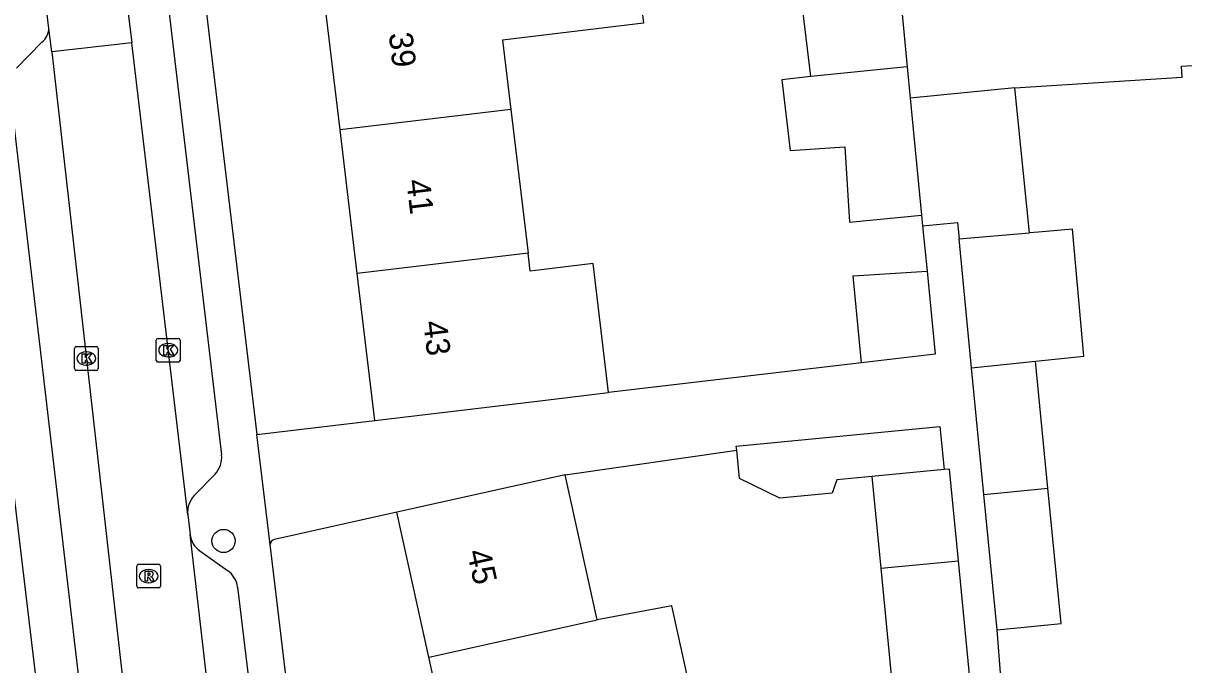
# Model space of a CAD drawing. Extents: x 159053 to 160041, y 380450 to 381422.
# Drawn here: x 159742.79 to 159791.78, y 381035 to 381062.08 of the extents above; entities that cross this region are included whole.
import ezdxf

# ---------------------------------------------------------------- set-up
doc = ezdxf.new("R2010")
doc.units = 0
for name, color, linetype in [('IMGEO_Boom', 7, 'Continuous'), ('IMGEO_Kolk', 7, 'Continuous'), ('IMGEO_Pand', 7, 'Continuous'), ('IMGEO_Pand_nummerreeks', 7, 'Continuous'), ('IMGEO_Rijbaan_lokaal_open', 7, 'Continuous'), ('IMGEO_Rioolput', 7, 'Continuous'), ('IMGEO_Voetpad_open', 7, 'Continuous')]:
    doc.layers.add(name, color=color, linetype=linetype)

msp = doc.modelspace()

# ---------------------------------------------------------------- linework, layer by layer
at = {"layer": 'IMGEO_Boom'}
msp.add_circle((159751.244, 381040.228), 0.489, dxfattribs=at)
at = {"layer": 'IMGEO_Kolk'}
for p, q in [((159745.026, 381048.43), (159745.878, 381048.43)), ((159748.405, 381047.851), (159748.405, 381048.703)), ((159748.48, 381048.777), (159749.332, 381048.777)), ((159748.893, 381048.557), (159748.918, 381048.557)), ((159749.406, 381048.703), (159749.406, 381047.851)), ((159744.951, 381047.504), (159744.951, 381048.356)), ((159745.439, 381048.21), (159745.464, 381048.21)), ((159745.952, 381048.356), (159745.952, 381047.504)), ((159748.916, 381047.997), (159748.891, 381047.997)), ((159745.462, 381047.65), (159745.437, 381047.65)), ((159749.332, 381047.777), (159748.48, 381047.777)), ((159745.878, 381047.43), (159745.026, 381047.43))]:
    msp.add_line(p, q, dxfattribs=at)
for points in [[(159745.026, 381048.43), (159745.878, 381048.43)], [(159748.405, 381047.851), (159748.405, 381048.703)], [(159748.48, 381048.777), (159749.332, 381048.777)], [(159748.726, 381048.477), (159748.849, 381048.477), (159748.849, 381048.326), (159748.979, 381048.477), (159749.143, 381048.477), (159748.997, 381048.326), (159749.15, 381048.077), (159748.998, 381048.077), (159748.913, 381048.241), (159748.849, 381048.174), (159748.849, 381048.077), (159748.726, 381048.077), (159748.726, 381048.477)], [(159749.406, 381048.703), (159749.406, 381047.851)], [(159744.951, 381047.504), (159744.951, 381048.356)], [(159745.272, 381048.13), (159745.395, 381048.13), (159745.395, 381047.979), (159745.525, 381048.13), (159745.689, 381048.13), (159745.543, 381047.979), (159745.696, 381047.73), (159745.544, 381047.73), (159745.459, 381047.894), (159745.395, 381047.827), (159745.395, 381047.73), (159745.272, 381047.73), (159745.272, 381048.13)], [(159745.952, 381048.356), (159745.952, 381047.504)], [(159749.332, 381047.777), (159748.48, 381047.777)], [(159745.878, 381047.43), (159745.026, 381047.43)]]:
    msp.add_lwpolyline(points, dxfattribs=at)
for centre, start, end in [((159745.028, 381048.354), 91.552, 178.448), ((159745.028, 381048.354), 91.552, 178.448), ((159745.876, 381048.354), 1.552, 88.448), ((159745.876, 381048.354), 1.552, 88.448), ((159748.482, 381048.701), 91.552, 178.448), ((159748.482, 381048.701), 91.552, 178.448), ((159749.33, 381048.701), 1.552, 88.448), ((159749.33, 381048.701), 1.552, 88.448), ((159745.028, 381047.506), 181.552, 268.448), ((159745.028, 381047.506), 181.552, 268.448), ((159745.876, 381047.506), 271.552, 358.448), ((159745.876, 381047.506), 271.552, 358.448), ((159748.482, 381047.853), 181.552, 268.448), ((159748.482, 381047.853), 181.552, 268.448), ((159749.33, 381047.853), 271.552, 358.448), ((159749.33, 381047.853), 271.552, 358.448)]:
    msp.add_arc(centre, 0.0765, start, end, dxfattribs=at)
for centre, major_axis, ratio, start_param, end_param in [((159748.892, 381048.277), (-0.387, 0.002), 0.722429, 4.712389, 7.853982), ((159748.917, 381048.277), (-0.39, 0.002), 0.717154, 1.570796, 4.712389), ((159745.438, 381047.93), (-0.387, 0.002), 0.722429, 4.712389, 7.853982), ((159745.463, 381047.93), (-0.39, 0.002), 0.717154, 1.570796, 4.712389)]:
    msp.add_ellipse(centre, major_axis=major_axis, ratio=ratio, start_param=start_param, end_param=end_param, dxfattribs=at)
at = {"layer": 'IMGEO_Pand'}
for points in [[(159776.036, 381059.833), (159775.309, 381065.904), (159779.507, 381066.465)], [(159779.507, 381066.465), (159780.109, 381060.244)], [(159762.65, 381064.499), (159768.604, 381065.209), (159768.978, 381062.082), (159763.024, 381061.372), (159763.375, 381058.439)], [(159756.163, 381057.579), (159755.439, 381063.638)], [(159780.109, 381060.244), (159776.036, 381059.833)], [(159780.109, 381060.244), (159780.237, 381058.921)], [(159776.036, 381059.833), (159774.806, 381059.698), (159775.162, 381056.705), (159777.476, 381056.857), (159777.676, 381053.689), (159780.714, 381053.982)], [(159784.656, 381059.36), (159780.237, 381058.921)], [(159785.272, 381053.228), (159784.656, 381059.36)], [(159780.237, 381058.921), (159780.714, 381053.982)], [(159763.375, 381058.439), (159756.163, 381057.579)], [(159763.375, 381058.439), (159764.1, 381052.379)], [(159756.888, 381051.519), (159756.163, 381057.579)], [(159780.714, 381053.982), (159780.757, 381053.534)], [(159780.757, 381053.534), (159782.231, 381053.676), (159782.299, 381052.977)], [(159785.524, 381047.82), (159787.567, 381048.031), (159787.078, 381053.387), (159785.643, 381053.264), (159785.272, 381053.228)], [(159782.299, 381052.977), (159785.272, 381053.228)], [(159782.826, 381047.542), (159782.299, 381052.977)], [(159764.1, 381052.379), (159756.888, 381051.519)], [(159767.493, 381046.494), (159766.842, 381051.937), (159764.191, 381051.62), (159764.1, 381052.379)], [(159757.631, 381045.313), (159756.888, 381051.519)], [(159778.18, 381047.746), (159777.819, 381051.417), (159780.943, 381051.613)], [(159780.943, 381051.613), (159781.282, 381048.11), (159778.18, 381047.746)], [(159782.826, 381047.542), (159785.524, 381047.82)], [(159783.346, 381042.191), (159782.826, 381047.542)], [(159786.046, 381042.452), (159785.524, 381047.82)], [(159757.631, 381045.313), (159762.596, 381045.907), (159764.842, 381046.176), (159767.493, 381046.494)], [(159772.908, 381044.057), (159772.891, 381044.233), (159781.485, 381045.065), (159781.66, 381043.242)], [(159778.612, 381042.947), (159777.139, 381042.804), (159776.935, 381042.249), (159774.73, 381042.035), (159773.023, 381042.864), (159772.908, 381044.057)], [(159781.66, 381043.242), (159778.612, 381042.947)], [(159782.266, 381039.397), (159781.891, 381043.264), (159781.66, 381043.242)], [(159765.662, 381043.013), (159763.444, 381042.522), (159758.562, 381041.44)], [(159767.017, 381036.898), (159765.662, 381043.013)], [(159778.612, 381042.947), (159778.986, 381039.08)], [(159783.346, 381042.191), (159786.046, 381042.452)], [(159783.901, 381036.483), (159783.346, 381042.191)], [(159783.901, 381036.483), (159786.6, 381036.746), (159786.046, 381042.452)], [(159759.917, 381035.328), (159758.562, 381041.44)], [(159778.986, 381039.08), (159782.266, 381039.397)], [(159782.844, 381033.421), (159782.266, 381039.397)], [(159778.986, 381039.08), (159779.565, 381033.104), (159782.844, 381033.421)], [(159771.466, 381031.624), (159770.167, 381037.488), (159767.017, 381036.898)], [(159759.917, 381035.328), (159767.017, 381036.898)], [(159761.239, 381029.361), (159759.917, 381035.328)]]:
    msp.add_lwpolyline(points, dxfattribs=at)
at = {"layer": 'IMGEO_Rijbaan_lokaal_open'}
for points in [[(159743.846, 381062.081), (159743.67, 381063.607)], [(159747.041, 381063.991), (159747.365, 381061.26)], [(159743.87, 381061.853), (159743.846, 381062.081)], [(159743.991, 381060.875), (159743.87, 381061.853)], [(159747.365, 381061.26), (159743.991, 381060.875)], [(159749.729, 381041.336), (159747.365, 381061.26)], [(159743.991, 381060.875), (159749.497, 381012.125), (159749.424, 381011.712)], [(159749.729, 381041.336), (159749.829, 381040.503)], [(159752.897, 381013.88), (159749.829, 381040.503)]]:
    msp.add_lwpolyline(points, dxfattribs=at)
at = {"layer": 'IMGEO_Rioolput'}
for p, q in [((159747.58, 381038.319), (159747.58, 381039.171)), ((159747.655, 381039.245), (159748.507, 381039.245)), ((159748.581, 381039.171), (159748.581, 381038.319)), ((159748.068, 381039.025), (159748.093, 381039.025)), ((159748.507, 381038.245), (159747.655, 381038.245)), ((159748.091, 381038.465), (159748.066, 381038.465))]:
    msp.add_line(p, q, dxfattribs=at)
for points in [[(159747.58, 381038.319), (159747.58, 381039.171)], [(159747.655, 381039.245), (159748.507, 381039.245)], [(159748.581, 381039.171), (159748.581, 381038.319)], [(159748.169, 381038.943), (159747.917, 381038.945), (159747.917, 381038.545)], [(159747.917, 381038.545), (159748.041, 381038.545), (159748.041, 381038.707), (159748.052, 381038.707)], [(159748.095, 381038.864), (159748.041, 381038.864), (159748.041, 381038.783)], [(159748.041, 381038.783), (159748.093, 381038.783)], [(159748.099, 381038.678), (159748.17, 381038.545), (159748.31, 381038.545), (159748.245, 381038.671)], [(159748.507, 381038.245), (159747.655, 381038.245)]]:
    msp.add_lwpolyline(points, dxfattribs=at)
for centre, radius, start, end in [((159747.657, 381039.169), 0.0765, 91.552, 178.448), ((159747.657, 381039.169), 0.0765, 91.552, 178.448), ((159748.505, 381039.169), 0.0765, 1.552, 88.448), ((159748.505, 381039.169), 0.0765, 1.552, 88.448), ((159748.051, 381038.654), 0.0533, 26.0293, 88.6989), ((159748.077, 381038.972), 0.19, 274.7715, 282.9687), ((159748.101, 381038.768), 0.0964, 77.0061, 93.1865), ((159748.115, 381038.825), 0.0378, 276.6634, 79.6772), ((159748.168, 381038.833), 0.109, 350.3612, 89.416), ((159748.166, 381038.833), 0.112, 277.5842, 350.9817), ((159748.15, 381038.618), 0.108, 29.5134, 73.7905), ((159747.657, 381038.321), 0.0765, 181.552, 268.448), ((159747.657, 381038.321), 0.0765, 181.552, 268.448), ((159748.505, 381038.321), 0.0765, 271.552, 358.448), ((159748.505, 381038.321), 0.0765, 271.552, 358.448)]:
    msp.add_arc(centre, radius, start, end, dxfattribs=at)
for centre, major_axis, ratio, start_param, end_param in [((159748.067, 381038.745), (-0.387, 0.002), 0.722429, 4.712389, 7.853982), ((159748.092, 381038.745), (-0.39, 0.002), 0.717154, 1.570796, 4.712389)]:
    msp.add_ellipse(centre, major_axis=major_axis, ratio=ratio, start_param=start_param, end_param=end_param, dxfattribs=at)
at = {"layer": 'IMGEO_Voetpad_open'}
for points in [[(159747.316, 381118.125), (159743.929, 381117.699), (159752.656, 381044.718)], [(159747.387, 381075.693), (159751.162, 381043.868)], [(159739.754, 381064.159), (159745.347, 381017.401), (159745.6, 381016.155)], [(159742.504, 381060.186), (159743.572, 381061.283)], [(159784.656, 381059.36), (159791.72, 381059.801), (159791.691, 381060.265), (159795.855, 381060.525)], [(159747.578, 381013.527), (159742.228, 381059.373)], [(159780.757, 381053.534), (159780.943, 381051.613)], [(159778.18, 381047.746), (159767.493, 381046.494)], [(159752.656, 381044.718), (159757.631, 381045.313)], [(159753.21, 381040.083), (159752.656, 381044.718)], [(159765.662, 381043.013), (159772.908, 381044.057)], [(159750.887, 381043.054), (159750.007, 381042.148)], [(159758.562, 381041.44), (159753.398, 381040.295)], [(159756.473, 381015.63), (159755.345, 381022.229), (159753.21, 381040.083)], [(159750.244, 381039.812), (159751.416, 381038.979)], [(159751.831, 381038.283), (159754.465, 381016.488)], [(159784.059, 381034.487), (159783.901, 381036.483)]]:
    msp.add_lwpolyline(points, dxfattribs=at)
for centre, radius, start, end in [((159743.108, 381061.888), 0.763, 307.4593, 357.3389), ((159750.165, 381043.751), 1.003, 315.9853, 6.6809), ((159750.817, 381041.417), 1.091, 137.9442, 184.2571), ((159750.81, 381040.622), 0.988, 186.9185, 235.0578), ((159753.45, 381040.059), 0.241, 102.4991, 174.3682), ((159750.837, 381038.162), 1.001, 6.9299, 54.6823)]:
    msp.add_arc(centre, radius, start, end, dxfattribs=at)

# ---------------------------------------------------------------- texts
at = {"layer": 'IMGEO_Pand_nummerreeks'}
for s, rotation, p in [('39', 276.8225, (159758.216, 381061.643)), ('41', 276.8225, (159758.957, 381055.447)), ('43', 276.8237, (159759.672, 381049.475)), ('45', 282.4969, (159761.513, 381039.771))]:
    msp.add_text(s, height=1, rotation=rotation, dxfattribs=at).set_placement(p)

doc.saveas('drawing.dxf')
